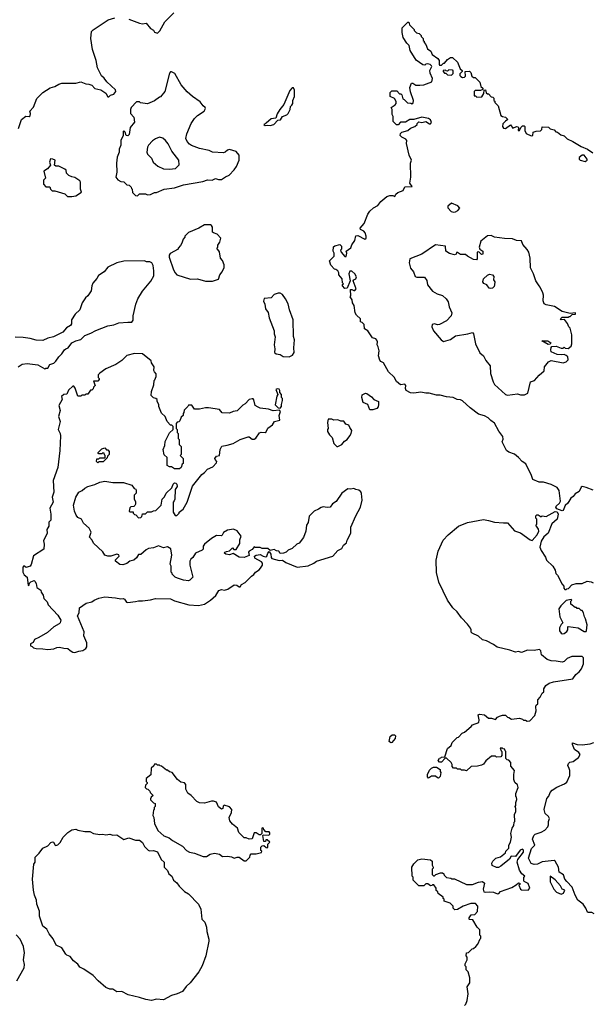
# Model space of a CAD drawing. Extents: x 1861455 to 2058065, y 200073 to 437907.
# Tile 278 of 574: x 1906941 to 1912687, y 380970 to 390845. Entities that reach past the tile are written whole.
import ezdxf

# ---------------------------------------------------------------- set-up
doc = ezdxf.new("R2010")
doc.units = 0

msp = doc.modelspace()

# ---------------------------------------------------------------- linework, layer by layer
at = {"layer": '0CON05XD'}
for points in [[(1906930, 389755), (1906960, 389845), (1907003, 389877), (1907035, 389872.5), (1907045, 389880), (1907050, 389905), (1907043, 389927), (1907080.7, 389969.3), (1907112.5, 390055), (1907173.8, 390115), (1907247.6, 390162.4), (1907294.4, 390175.6), (1907335, 390200), (1907365, 390206.9), (1907505, 390210), (1907555, 390222.5), (1907605, 390202.5), (1907635, 390197.5), (1907665, 390187.5), (1907696.4, 390156.4), (1907755, 390140), (1907805, 390107.5), (1907825, 390072.5), (1907835, 390070), (1907853, 390087), (1907885, 390097.5), (1907907.5, 390125), (1907903, 390143), (1907815, 390222.5), (1907789.5, 390259.5), (1907760.7, 390280.7), (1907723.6, 390363.6), (1907708.8, 390435), (1907671.2, 390545), (1907656.7, 390655), (1907663.3, 390725), (1907677, 390743), (1907830, 390845), (1907895, 390863.3)], [(1908035, 390850), (1908145, 390810), (1908175, 390803.8), (1908211.7, 390811.7), (1908255, 390757.5), (1908285, 390740), (1908295, 390720), (1908325, 390710), (1908347, 390733), (1908397, 390823), (1908487.7, 390912.3)], [(1912625, 386153.3), (1912585, 386162.5), (1912575, 386157.5), (1912556.7, 386113.3), (1912515, 386090), (1912495.6, 386064.4), (1912472.9, 386047.1), (1912442.5, 385995), (1912415.5, 385974.5), (1912395, 385924), (1912385, 385920.8), (1912329.5, 385939.5), (1912321.2, 385955), (1912323.8, 385965), (1912358.8, 385995), (1912368, 386015), (1912353.3, 386125), (1912333.9, 386153.9), (1912275, 386182.5), (1912196.1, 386206.1), (1912155, 386207.5), (1912090, 386235), (1912077.5, 386275), (1912019.3, 386389.3), (1911982.5, 386415), (1911947.5, 386455), (1911905, 386486.7), (1911848.3, 386508.3), (1911827.5, 386525), (1911783, 386613), (1911791.7, 386638.3), (1911790, 386665), (1911749.5, 386719.5), (1911705, 386800), (1911667.5, 386825), (1911643.6, 386853.6), (1911605, 386873.3), (1911545, 386888.8), (1911462.7, 386952.7), (1911383.2, 387023.2), (1911363, 387033), (1911332.5, 387035), (1911290, 387055), (1911225, 387061.2), (1911159.5, 387079.5), (1911125, 387078.8), (1911050.7, 387100.7), (1911015, 387100), (1910965, 387110), (1910895, 387100), (1910863, 387103), (1910820, 387125), (1910812.5, 387145), (1910817.5, 387175), (1910805, 387190), (1910763, 387183), (1910722.5, 387215), (1910698.3, 387258.3), (1910643.3, 387315), (1910593, 387403), (1910565, 387417.5), (1910555, 387430), (1910540, 387475), (1910547, 387523), (1910537.5, 387565), (1910526.7, 387585), (1910531.2, 387615), (1910525, 387632.5), (1910513.3, 387643.3), (1910480, 387655), (1910433, 387723), (1910400, 387745), (1910398.3, 387788.3), (1910378.3, 387808.3), (1910360, 387815), (1910360, 387845), (1910320.7, 387880.7), (1910307.5, 387905), (1910297, 387977), (1910280, 388005), (1910277.5, 388035), (1910257.5, 388065), (1910262.5, 388075), (1910261.7, 388138.3), (1910275, 388140), (1910295, 388127.5), (1910305, 388130), (1910316.7, 388145), (1910287.5, 388225), (1910293.6, 388236.4), (1910313, 388247), (1910320, 388265), (1910303.3, 388295), (1910275, 388323.3), (1910255, 388322.5), (1910243.8, 388295), (1910257.5, 388225), (1910228.3, 388151.7), (1910205, 388150), (1910180, 388175), (1910181.7, 388188.3), (1910190, 388195), (1910180, 388205), (1910177.5, 388245), (1910142.5, 388285), (1910142.5, 388305), (1910132.5, 388325), (1910115, 388340), (1910101.7, 388341.7), (1910063, 388383), (1910050, 388425), (1910097.5, 388475), (1910097.5, 388505), (1910087.5, 388525), (1910091.7, 388568.3), (1910102.5, 388577.5), (1910155, 388590), (1910170, 388575), (1910170, 388545), (1910160, 388535), (1910167.5, 388515), (1910205, 388470), (1910218.3, 388471.7), (1910222.5, 388505), (1910217.5, 388525), (1910265, 388557.5), (1910273, 388587), (1910305, 388630), (1910315, 388677.5), (1910335, 388681.2), (1910405, 388643.3), (1910416.8, 388653.2), (1910419.4, 388675), (1910408.1, 388708.1), (1910395, 388722.5), (1910360.7, 388740.7), (1910357.5, 388755), (1910397.7, 388802.3), (1910433.8, 388895), (1910453.8, 388925), (1910491.2, 388958.8), (1910535, 388981.2), (1910565, 389022.5), (1910625, 389072.5), (1910655, 389083.3), (1910685, 389083.3), (1910707, 389073), (1910716.7, 389095), (1910735, 389112), (1910789.5, 389130.5), (1910805, 389167.5), (1910878.3, 389171.7), (1910857.5, 389205), (1910864.5, 389264.5), (1910863.3, 389405), (1910872.5, 389435), (1910850, 389485), (1910823.3, 389605), (1910827.5, 389635), (1910817, 389647), (1910777, 389667), (1910760, 389685), (1910762.5, 389705), (1910775, 389717.5), (1910836.2, 389733.8), (1910863.9, 389756.1), (1910907, 389773), (1910930, 389795), (1910930, 389805), (1910945, 389820), (1910975, 389812.5), (1911015, 389822.5), (1911055, 389800), (1911065, 389800), (1911073.3, 389815), (1911071.2, 389825), (1911065, 389840), (1911045, 389853.3), (1910975, 389867.5), (1910895, 389842.5), (1910855, 389842.5), (1910813, 389817), (1910763, 389817), (1910738.3, 389791.7), (1910721.7, 389791.7), (1910690, 389825), (1910687.5, 389875), (1910680, 389895), (1910680, 389945), (1910670, 389965), (1910708, 389992), (1910717.5, 390005), (1910720, 390025), (1910703, 390053), (1910660, 390075), (1910660, 390115), (1910675, 390130), (1910725, 390130), (1910751.7, 390101.7), (1910765, 390100), (1910775, 390090), (1910785, 390050), (1910800, 390045), (1910831.7, 390011.7), (1910867, 390007), (1910875, 390000), (1910888.3, 390011.7), (1910892.5, 390035), (1910863, 390123), (1910857.5, 390165), (1910871.7, 390208.3), (1910885, 390210), (1910915, 390190), (1910955, 390187.5), (1910997, 390193), (1911078.3, 390221.7), (1911082.5, 390255), (1911059.3, 390309.3), (1911057.5, 390335), (1911077.5, 390375), (1911073, 390383), (1911060, 390395), (1911035, 390402.5), (1911015, 390400), (1911005, 390390), (1910985, 390392.5), (1910920.7, 390440.7), (1910860, 390535), (1910850, 390585), (1910825, 390610), (1910790, 390665), (1910780, 390715), (1910780, 390765), (1910835, 390820), (1910845, 390820), (1910853, 390793), (1910900, 390745), (1910900, 390735), (1910921.7, 390711.7), (1910950, 390705), (1910970, 390685), (1910970, 390675), (1910990, 390655), (1910990, 390635), (1910998.3, 390628.3), (1911000, 390615), (1911017, 390597), (1911031.7, 390551.7), (1911068.3, 390528.3), (1911080, 390495), (1911137.5, 390455), (1911150, 390435), (1911150, 390395), (1911155, 390390), (1911175, 390390), (1911195, 390410), (1911205, 390410), (1911233.6, 390446.4), (1911263, 390467), (1911285, 390467.5), (1911335, 390420), (1911361.7, 390351.7), (1911380, 390335), (1911380, 390325), (1911358.3, 390301.7), (1911357.5, 390285), (1911367.5, 390275), (1911385, 390266.7), (1911405, 390267.5), (1911413, 390277), (1911410, 390325), (1911455, 390327.5), (1911467.5, 390315), (1911478.3, 390278.3), (1911495, 390266.7), (1911510, 390265), (1911558.3, 390218.3), (1911570, 390175), (1911588.3, 390158.3), (1911590, 390145), (1911566.7, 390133.3), (1911510, 390135), (1911500, 390125), (1911501.7, 390081.7), (1911515, 390080), (1911528.3, 390068.3), (1911578.3, 390071.7), (1911600, 390105), (1911601.7, 390138.3), (1911615, 390140), (1911621.7, 390111.7), (1911635, 390100), (1911645, 390100), (1911671.7, 390071.7), (1911688.3, 390068.3), (1911698.3, 390058.3), (1911700, 390035), (1911708.3, 390028.3), (1911710, 390015), (1911741.7, 389981.7), (1911767.5, 389885), (1911785, 389873.3), (1911817.5, 389867.5), (1911840, 389845), (1911815, 389827.5), (1911790.5, 389799.5), (1911784.2, 389774.2), (1911795, 389756.2), (1911817.5, 389755), (1911865, 389790), (1911888.3, 389758.3), (1911925, 389773.8), (1911940.7, 389770.7), (1911947.5, 389765), (1911943.8, 389735), (1911955, 389732.5), (1911970, 389765), (1911985, 389780), (1912001.7, 389781.7), (1912010, 389775), (1912010, 389735), (1912023.3, 389705), (1912075, 389680), (1912090, 389685), (1912093.3, 389716.7), (1912125, 389727.5), (1912168.3, 389731.7), (1912180, 389745), (1912185, 389770), (1912247, 389767), (1912265, 389750), (1912305, 389740), (1912321.7, 389721.7), (1912338.3, 389718.3), (1912371.7, 389691.7), (1912405, 389680), (1912435, 389650), (1912490, 389625), (1912575, 389572.5), (1912640, 389545), (1912690.7, 389510.7)], [(1908125, 389080), (1908145, 389100), (1908205, 389100), (1908225, 389090), (1908255, 389092.5), (1908295, 389112.5), (1908315, 389112.5), (1908390, 389145), (1908495, 389160), (1908585, 389189.2), (1908778.3, 389221.7), (1908825, 389238.8), (1908873, 389237), (1908905, 389253.8), (1908936.7, 389243.3), (1908965, 389242.5), (1909005, 389270), (1909043, 389287), (1909095, 389340), (1909117, 389373), (1909142.5, 389435), (1909142.5, 389485), (1909115, 389522.5), (1909045, 389543.3), (1909025, 389536.7), (1909003.6, 389516.4), (1908985, 389511.2), (1908875.8, 389515.8), (1908844, 389534), (1908744.3, 389554.3), (1908665, 389583.8), (1908645, 389596.7), (1908622.5, 389625), (1908610, 389655), (1908618.3, 389701.7), (1908662, 389805), (1908694.4, 389855.6), (1908725, 389883.3), (1908793, 389927), (1908807, 389953), (1908802.5, 389965), (1908782.3, 389982.3), (1908752.7, 390022.7), (1908676.7, 390075), (1908622.3, 390122.3), (1908561.7, 390191.7), (1908496.7, 390305), (1908465, 390322.5), (1908455, 390322.5), (1908445, 390310), (1908397.5, 390125), (1908355, 390070), (1908343, 390067), (1908295, 390030), (1908225, 390002.5), (1908155, 390010), (1908145, 390020), (1908115, 390020), (1908060, 389965), (1908052.5, 389945), (1908052.5, 389905), (1908087, 389867), (1908091.7, 389818.3), (1908050, 389765), (1908040, 389695), (1908025, 389680), (1908010, 389685), (1907998.3, 389718.3), (1907985, 389730), (1907980, 389725), (1907980, 389685), (1907957.5, 389635), (1907956.7, 389585), (1907940, 389545), (1907940, 389515), (1907920, 389465), (1907912.5, 389405), (1907917.5, 389315), (1907907.5, 389265), (1907925, 389237.5), (1907955, 389222.5), (1907985, 389217.5), (1908015, 389190), (1908040, 389185), (1908060, 389165), (1908061.7, 389151.7), (1908070, 389145), (1908071.7, 389111.7), (1908101.7, 389081.7), (1908125, 389080)], [(1911275, 390290), (1911290, 390305), (1911290, 390335), (1911285, 390340), (1911248.3, 390341.7), (1911235, 390330), (1911221.7, 390331.7), (1911215, 390340), (1911190, 390335), (1911190, 390325), (1911205, 390310), (1911218.3, 390308.3), (1911233, 390293), (1911275, 390290)], [(1909405, 389782.5), (1909425, 389787.5), (1909455, 389783.8), (1909492.5, 389795), (1909532.5, 389837.5), (1909559.3, 389840.7), (1909577.5, 389875), (1909620.7, 389889.3), (1909636.7, 389905), (1909656.7, 389945), (1909657.5, 389975), (1909673, 389987), (1909682.5, 390005), (1909683.3, 390035), (1909697.5, 390075), (1909698.8, 390138.8), (1909690, 390160), (1909675, 390160), (1909651.2, 390135), (1909591.2, 389995), (1909550, 389945), (1909525, 389902.5), (1909513, 389857), (1909465, 389850), (1909415, 389807.5), (1909390, 389795), (1909405, 389782.5)], [(1908445, 389346.2), (1908505, 389353.8), (1908541.7, 389388.3), (1908537.5, 389435), (1908466.7, 389525), (1908429.7, 389599.7), (1908405, 389632.5), (1908376.1, 389656.1), (1908345, 389666.7), (1908305, 389651.2), (1908275, 389628.8), (1908234.2, 389585), (1908224.2, 389565), (1908216, 389515), (1908224, 389495), (1908263.3, 389455), (1908280, 389415), (1908327.5, 389375), (1908385, 389350), (1908445, 389346.2)], [(1912615, 389422.2), (1912633.8, 389435), (1912636.1, 389446.1), (1912605, 389487.5), (1912585, 389487.5), (1912556.2, 389463.8), (1912556, 389445), (1912564, 389435), (1912615, 389422.2)], [(1907422, 389072), (1907465, 389072.5), (1907505, 389077.5), (1907560, 389115), (1907552.5, 389145), (1907552.5, 389215), (1907545, 389230), (1907495, 389262.5), (1907465, 389267.5), (1907433.6, 389283.6), (1907412.5, 389305), (1907406.2, 389335), (1907395, 389346.2), (1907335, 389377.5), (1907305, 389377.5), (1907290, 389385), (1907297.5, 389435), (1907275, 389447.5), (1907251.7, 389448.3), (1907240, 389415), (1907250, 389385), (1907219.3, 389350.7), (1907182.5, 389325), (1907200, 389255), (1907180, 389235), (1907180, 389195), (1907205, 389170), (1907245, 389170), (1907250, 389145), (1907268.3, 389128.3), (1907295, 389127.5), (1907395, 389097.5), (1907422, 389072)], [(1911295, 388913.3), (1911315, 388916.7), (1911338.3, 388931.7), (1911356.7, 388955), (1911338.3, 388978.3), (1911275, 389003.3), (1911237.5, 388975), (1911238.3, 388958.3), (1911270.7, 388920.7), (1911295, 388913.3)], [(1908805, 388222), (1908875, 388223.8), (1908935, 388242.5), (1908951.2, 388285), (1908972.5, 388315), (1908991.7, 388358.3), (1908993.3, 388385), (1908975, 388430), (1908957.5, 388455), (1908946.4, 388516.4), (1908920, 388555), (1908930, 388565), (1908930, 388585), (1908950, 388615), (1908960, 388655), (1908923.6, 388693.6), (1908885, 388706.7), (1908876.7, 388715), (1908876.2, 388765), (1908865, 388782.5), (1908855, 388787.5), (1908795, 388787.5), (1908740, 388755), (1908635, 388710), (1908600, 388675), (1908600, 388665), (1908580, 388645), (1908567, 388603), (1908555, 388580), (1908530, 388555), (1908530, 388545), (1908450.7, 388499.3), (1908442.5, 388485), (1908442.5, 388465), (1908486.2, 388335), (1908500, 388305), (1908517.5, 388285), (1908655, 388244.3), (1908725, 388247.5), (1908805, 388222)], [(1911835, 387080), (1911935, 387091.2), (1911965, 387083.3), (1912005, 387083.8), (1912040.7, 387099.3), (1912067, 387213), (1912107.5, 387225), (1912155, 387281.2), (1912203.3, 387325), (1912208.8, 387365), (1912247.5, 387415), (1912275, 387426.7), (1912393.6, 387403.6), (1912425, 387413.8), (1912443.8, 387435), (1912441.2, 387465), (1912425, 387478.8), (1912403, 387487), (1912375, 387482.5), (1912335, 387487.5), (1912275, 387512.5), (1912270, 387535), (1912273, 387557), (1912281.7, 387568.3), (1912325, 387572.5), (1912375, 387550), (1912395, 387550), (1912405, 387560), (1912415, 387550), (1912445, 387547.5), (1912475, 387572.5), (1912482.5, 387595), (1912483, 387683), (1912465, 387750), (1912450, 387765), (1912438.3, 387798.3), (1912408.3, 387838.3), (1912375, 387833.3), (1912367.5, 387845), (1912385, 387862.5), (1912445, 387860), (1912455, 387870), (1912465, 387870), (1912485, 387890), (1912517, 387893), (1912520, 387905), (1912465, 387900), (1912385, 387918.8), (1912307.5, 387967.5), (1912225, 387984), (1912202.5, 387995), (1912193.8, 388025), (1912196.4, 388083.6), (1912191.2, 388105), (1912165, 388162.5), (1912152.5, 388175), (1912120, 388225), (1912096.2, 388295), (1912066.2, 388355), (1912062.5, 388455), (1912050, 388515), (1912035, 388540), (1911989.5, 388589.5), (1911975.9, 388625.9), (1911925, 388632), (1911885, 388648.8), (1911805, 388650), (1911705, 388663.3), (1911671.7, 388681.7), (1911635, 388677.5), (1911570, 388625), (1911552.5, 388565), (1911560, 388545), (1911587.5, 388525), (1911590, 388495), (1911575, 388490), (1911547, 388517), (1911530, 388515), (1911533, 388447), (1911525, 388437.5), (1911495, 388440), (1911433, 388473), (1911415, 388490), (1911365, 388490), (1911335, 388510), (1911325, 388510), (1911320, 388495), (1911305, 388487.5), (1911255, 388500), (1911215.8, 388525), (1911212.5, 388572.5), (1911113.9, 388586.1), (1910975, 388493.8), (1910855, 388446.7), (1910850.4, 388405), (1910863.9, 388353.9), (1910893.8, 388315), (1910910.5, 388270.5), (1910925, 388263.8), (1911002.5, 388262.5), (1911025, 388230), (1911033.3, 388185), (1911082.3, 388122.3), (1911130, 388095), (1911185, 388080), (1911222, 388045), (1911242, 388015), (1911250, 387965), (1911278.8, 387905), (1911271.2, 387875), (1911225.6, 387824.4), (1911155, 387788.8), (1911135, 387783.8), (1911105, 387795.8), (1911080.6, 387789.4), (1911075.8, 387764.2), (1911092.9, 387725), (1911169.2, 387635), (1911195, 387619.2), (1911263, 387637), (1911315, 387676), (1911436.4, 387693.6), (1911485, 387707.5), (1911496.2, 387695), (1911514, 387595), (1911560, 387505), (1911594.5, 387474.5), (1911618.3, 387428.3), (1911661.2, 387375), (1911666.2, 387296.2), (1911692, 387212), (1911705, 387187.5), (1911816.4, 387086.4), (1911835, 387080)], [(1906925, 387363.3), (1906965, 387390), (1907015, 387397.5), (1907125, 387382.5), (1907195, 387342.5), (1907205, 387350), (1907225, 387350), (1907245, 387387.5), (1907285, 387400), (1907305, 387420), (1907333.3, 387465), (1907365, 387493.3), (1907390, 387535), (1907405, 387544), (1907426.2, 387555), (1907465.9, 387604.1), (1907504.2, 387625.8), (1907553.6, 387636.4), (1907595, 387677.5), (1907655, 387700), (1907705, 387728.8), (1907825, 387776), (1907885, 387783.8), (1907935, 387803.3), (1908025, 387812.5), (1908065, 387810), (1908079.3, 387830.7), (1908080, 387875), (1908107.7, 387992.3), (1908128, 388045), (1908175, 388123.3), (1908257.3, 388222.7), (1908288.8, 388275), (1908288.8, 388325), (1908279.3, 388379.3), (1908266.4, 388406.4), (1908247, 388417), (1908215, 388417.5), (1908195, 388426.7), (1907985, 388422.5), (1907915, 388407.5), (1907827, 388363), (1907790, 388315), (1907730.7, 388279.3), (1907715, 388250), (1907675, 388202.5), (1907666.2, 388175), (1907658.8, 388125), (1907625.9, 388074.1), (1907600, 388055), (1907568.8, 388005), (1907543.6, 387936.4), (1907498.3, 387891.7), (1907460, 387835), (1907460, 387795), (1907450.7, 387779.3), (1907412.5, 387755), (1907375, 387710), (1907280, 387665), (1907225, 387650), (1907175, 387627.5), (1907105, 387630), (1907045, 387646.7), (1906975, 387656.7), (1906895, 387662.5)], [(1911665, 388148.8), (1911652.7, 388152.7), (1911628.8, 388185), (1911598.8, 388198.8), (1911588.8, 388215), (1911596.2, 388245), (1911635, 388283.3), (1911655, 388293.3), (1911685, 388287.5), (1911698.3, 388268.3), (1911697, 388237), (1911707.5, 388215), (1911707, 388187), (1911700.7, 388169.3), (1911685, 388153.8), (1911665, 388148.8)], [(1909645, 387462.5), (1909679.3, 387480.7), (1909697, 387507), (1909693.3, 387555), (1909698.8, 387635), (1909688.3, 387668.3), (1909685.9, 387835.9), (1909648.8, 387935), (1909636.2, 387995), (1909610, 388045), (1909579.3, 388089.3), (1909555, 388102.5), (1909535, 388102.5), (1909495, 388087.5), (1909465, 388056.7), (1909395, 388047.5), (1909387, 388023), (1909402.3, 387992.3), (1909408, 387945), (1909435, 387907.5), (1909446, 387855), (1909494, 387725), (1909493.8, 387695), (1909503.8, 387665), (1909493.8, 387585), (1909502.5, 387545), (1909498.3, 387508.3), (1909515, 387492.5), (1909555, 387487.5), (1909585, 387467.5), (1909645, 387462.5)], [(1912245, 387587.5), (1912180, 387625), (1912240, 387625), (1912270, 387605), (1912265, 387590), (1912245, 387587.5)], [(1907495, 384498), (1907515, 384503.8), (1907535, 384513.3), (1907575, 384517.5), (1907605, 384537.5), (1907616.2, 384555), (1907616, 384595), (1907584, 384665), (1907588.8, 384705), (1907520, 384865), (1907536.7, 384895), (1907540, 384945), (1907610, 384995), (1907665, 385006.7), (1907687.5, 385025), (1907735, 385043.8), (1907795, 385056), (1907903, 385047), (1907955, 385036.7), (1907979.3, 385039.3), (1907993, 385033), (1908012.5, 385005), (1908025, 385000), (1908105, 385008.8), (1908135, 385018), (1908175, 385016.2), (1908255, 385026.2), (1908305, 385038.8), (1908455, 385037.5), (1908495, 385017.5), (1908637, 384977), (1908735, 384970), (1908795, 384982.5), (1908855, 385022.5), (1908909.1, 385070.9), (1908938.8, 385121.2), (1908965, 385128.8), (1908995, 385123.3), (1909030, 385135), (1909093.9, 385176.1), (1909120, 385175), (1909145, 385157.5), (1909155, 385157.5), (1909168.3, 385181.7), (1909205, 385200), (1909267.5, 385265), (1909289.5, 385280.5), (1909306.7, 385305), (1909345, 385328.8), (1909358.8, 385345), (1909377.5, 385375), (1909377.5, 385395), (1909368.3, 385408.3), (1909300, 385445), (1909296.7, 385465), (1909314.2, 385475.8), (1909355, 385480), (1909385, 385463.3), (1909411.7, 385458.3), (1909420, 385465), (1909430, 385495), (1909445, 385510), (1909460, 385485), (1909463, 385453), (1909473, 385443), (1909545, 385421.2), (1909580, 385425), (1909612.3, 385402.3), (1909725, 385353.3), (1909835, 385368.8), (1909892.5, 385395), (1909920, 385415), (1910083.6, 385466.4), (1910135, 385520), (1910175, 385540), (1910190, 385575), (1910220.7, 385599.3), (1910227.5, 385625), (1910263.8, 385695), (1910263.8, 385755), (1910315, 385870), (1910360, 385955), (1910376.7, 386025), (1910371.7, 386091.7), (1910365, 386110), (1910345, 386127.5), (1910315, 386132.5), (1910295, 386143.3), (1910265, 386137.5), (1910235, 386140), (1910175, 386097.5), (1910117.7, 386012.3), (1910080.7, 385989.3), (1910055, 385957.5), (1910025, 385952.5), (1909985, 385960), (1909966.4, 385953.6), (1909940, 385935), (1909895, 385917.5), (1909845, 385867.5), (1909836, 385804), (1909820, 385775), (1909813.8, 385715), (1909788.3, 385651.7), (1909745, 385596.2), (1909722.5, 385585), (1909675, 385540), (1909636.4, 385523.6), (1909615, 385506.2), (1909590, 385495), (1909555, 385490), (1909540, 385515), (1909518.3, 385518.3), (1909495, 385532.5), (1909455, 385520), (1909431.7, 385541.7), (1909375, 385542.5), (1909353, 385553), (1909305, 385552.5), (1909295, 385560), (1909275, 385532.5), (1909242.5, 385515), (1909237.5, 385505), (1909245, 385472.5), (1909195, 385451.2), (1909145, 385453.8), (1909081.7, 385491.7), (1909045, 385476.7), (1909010, 385485), (1908997.5, 385495), (1909000, 385505), (1909015, 385512.5), (1909045, 385517.5), (1909075, 385550), (1909091.7, 385531.7), (1909115, 385530), (1909151.7, 385591.7), (1909151.7, 385628.3), (1909162.5, 385665), (1909125, 385717.5), (1909085.9, 385735.9), (1909025, 385726.7), (1908985, 385702.5), (1908973.8, 385676.2), (1908965, 385670), (1908915, 385671.2), (1908865, 385641.2), (1908796.7, 385585), (1908782.5, 385565), (1908782.5, 385535), (1908772.5, 385525), (1908704.2, 385495.8), (1908678.3, 385451.7), (1908660, 385435), (1908650, 385415), (1908647.5, 385375), (1908677.5, 385255), (1908650, 385225), (1908635, 385217.5), (1908583.6, 385223.6), (1908525, 385242.5), (1908500, 385255), (1908470, 385285), (1908470, 385295), (1908460, 385305), (1908460, 385365), (1908450, 385385), (1908467.5, 385475), (1908457, 385537), (1908425, 385560), (1908385, 385547.5), (1908335, 385567.5), (1908285, 385550), (1908235, 385542.5), (1908210.7, 385529.3), (1908157, 385483), (1908135, 385480), (1908115, 385447.5), (1908087.5, 385425), (1908046.4, 385413.6), (1908017.7, 385392.3), (1907975, 385376.7), (1907945, 385380), (1907902.5, 385415), (1907903.6, 385426.4), (1907940, 385465), (1907937, 385477), (1907915, 385483.3), (1907855, 385466), (1907826.1, 385466.1), (1907796.1, 385476.1), (1907775, 385506.7), (1907682.5, 385595), (1907670, 385625), (1907642.5, 385655), (1907660, 385705), (1907640, 385745), (1907582.5, 385795), (1907560, 385835), (1907523.6, 385853.6), (1907506.4, 385876.4), (1907492.5, 385915), (1907482.5, 385975), (1907503.8, 386055), (1907535, 386106.7), (1907568.3, 386121.7), (1907593.9, 386146.1), (1907625, 386163.3), (1907695, 386183.8), (1907745, 386206.7), (1907797, 386217), (1907875, 386203.3), (1907983.6, 386203.6), (1908065, 386177.5), (1908090, 386145), (1908106.4, 386136.4), (1908110, 386125), (1908110, 386095), (1908090, 386075), (1908090, 386035), (1908101.7, 386011.7), (1908102.5, 385985), (1908098.3, 385971.7), (1908087, 385963), (1908055, 385960), (1908045, 385950), (1908040, 385915), (1908045, 385910), (1908078.3, 385908.3), (1908080, 385895), (1908091.7, 385881.7), (1908108.3, 385878.3), (1908135, 385850), (1908157, 385853), (1908168.3, 385861.7), (1908175, 385890), (1908205, 385890), (1908225, 385910), (1908265, 385910), (1908285, 385920), (1908308.3, 385921.7), (1908360, 385975), (1908370, 386035), (1908395, 386060), (1908410, 386095), (1908468.3, 386151.7), (1908481.7, 386188.3), (1908495, 386200), (1908508.3, 386198.3), (1908518.3, 386188.3), (1908520, 386165), (1908500, 386135), (1908497.5, 386035), (1908491.7, 386018.3), (1908480, 386005), (1908480, 385905), (1908501.7, 385871.7), (1908518.3, 385871.7), (1908540, 385895), (1908540, 385905), (1908583, 385937), (1908623.3, 386005), (1908673.9, 386166.1), (1908767.5, 386285), (1908795, 386302.5), (1908825, 386337.5), (1908878.3, 386361.7), (1908915, 386400), (1908920, 386415), (1908903, 386433), (1908900, 386445), (1908915, 386467.5), (1908947.5, 386475), (1908952.5, 386535), (1908970.7, 386569.3), (1909023, 386577), (1909085, 386596.2), (1909155, 386633.3), (1909235, 386662.5), (1909245, 386662.5), (1909275, 386638.8), (1909295, 386636.7), (1909311.7, 386648.3), (1909347.7, 386702.3), (1909365, 386710), (1909403.6, 386706.4), (1909415, 386712.5), (1909432.7, 386747.3), (1909479.5, 386780.5), (1909497.5, 386815), (1909552.5, 386827.5), (1909544, 386875), (1909557.5, 386915), (1909548.3, 386928.3), (1909485, 386923.8), (1909437.8, 386937.8), (1909355, 386950.4), (1909335, 386960), (1909302.9, 386975), (1909291.7, 387031.7), (1909285, 387042.5), (1909275, 387043.3), (1909243.9, 387036.1), (1909205, 386992.5), (1909180.7, 386979.3), (1909125, 386923.3), (1909083.6, 386916.4), (1909045, 386900), (1908973, 386903), (1908947, 386937), (1908835, 386952.5), (1908805, 386952.5), (1908745, 386937.5), (1908695, 386940), (1908668.3, 386978.3), (1908635, 386980), (1908630, 386965), (1908591.7, 386928.3), (1908590, 386905), (1908580, 386895), (1908580, 386875), (1908561.7, 386858.3), (1908548.3, 386821.7), (1908538.3, 386811.7), (1908521.7, 386808.3), (1908510, 386795), (1908510, 386745), (1908520, 386735), (1908520, 386705), (1908530, 386695), (1908530, 386645), (1908540, 386635), (1908540, 386585), (1908560, 386565), (1908560, 386485), (1908550, 386475), (1908580, 386445), (1908580, 386395), (1908571.7, 386388.3), (1908560, 386355), (1908545, 386340), (1908495, 386340), (1908465, 386360), (1908445, 386360), (1908420, 386375), (1908420, 386455), (1908391.7, 386481.7), (1908380, 386535), (1908397, 386573), (1908402.5, 386615), (1908430, 386675), (1908445, 386700), (1908480, 386735), (1908480, 386765), (1908468.3, 386778.3), (1908455, 386780), (1908420, 386815), (1908402.5, 386865), (1908365, 386900), (1908337.5, 386965), (1908337, 386987), (1908320, 387015), (1908320, 387035), (1908307, 387047), (1908283, 387053), (1908260, 387075), (1908262.5, 387115), (1908287, 387183), (1908290, 387225), (1908298.3, 387231.7), (1908310, 387265), (1908310, 387295), (1908293, 387313), (1908288.3, 387328.3), (1908290, 387365), (1908263, 387403), (1908260, 387425), (1908175, 387492.5), (1908095, 387496.7), (1908015, 387477.5), (1907965, 387427.5), (1907905, 387386.7), (1907805, 387342.5), (1907745, 387300), (1907730, 387285), (1907730, 387255), (1907740, 387245), (1907740, 387235), (1907725, 387220), (1907681.7, 387218.3), (1907700, 387175), (1907681.7, 387158.3), (1907678.3, 387141.7), (1907665, 387130), (1907651.7, 387128.3), (1907625, 387090), (1907605, 387090), (1907595, 387080), (1907565, 387080), (1907555, 387070), (1907525, 387070), (1907498.3, 387148.3), (1907485, 387170), (1907475, 387170), (1907430.7, 387129.3), (1907415, 387090), (1907383, 387087), (1907360, 387065), (1907367.5, 387035), (1907333.3, 386975), (1907347.5, 386925), (1907331.2, 386865), (1907346.2, 386815), (1907326.2, 386735), (1907345.8, 386695.8), (1907350.5, 386670.5), (1907342.9, 386525), (1907323.8, 386355), (1907276.2, 386225), (1907283.3, 386105), (1907267.5, 386055), (1907277.5, 386005), (1907242.5, 385945), (1907253.3, 385885), (1907252.5, 385825), (1907232.5, 385805), (1907232.5, 385765), (1907213, 385733), (1907216.7, 385695), (1907180.7, 385619.3), (1907187.5, 385585), (1907182.5, 385535), (1907081.2, 385468.8), (1907057.3, 385382.7), (1907045, 385365.6), (1907005, 385352.5), (1906981.7, 385368.3), (1906972.5, 385355), (1906972.5, 385305), (1906987, 385277), (1907017.5, 385255), (1907025, 385170), (1907035, 385172.5), (1907040, 385195), (1907053.9, 385206.1), (1907085, 385220), (1907093, 385213), (1907105, 385190), (1907111.7, 385151.7), (1907152.5, 385125), (1907156.7, 385105), (1907176.7, 385075), (1907185, 385040), (1907216.1, 385006.1), (1907226.4, 384976.4), (1907325, 384872.5), (1907353, 384823), (1907346.7, 384795), (1907337.5, 384785), (1907285, 384756.7), (1907220.7, 384699.3), (1907135, 384647.5), (1907090.7, 384629.3), (1907075, 384600), (1907050, 384585), (1907050, 384565), (1907065, 384560), (1907080, 384545), (1907105, 384537.5), (1907173.6, 384536.4), (1907225, 384528), (1907285, 384534.2), (1907315, 384550), (1907342, 384552), (1907385, 384541.2), (1907425, 384540), (1907447.7, 384517.7), (1907475, 384502.5), (1907495, 384498)], [(1909555, 386950), (1909567.5, 386965), (1909567.5, 386985), (1909580, 387025), (1909577.5, 387045), (1909570, 387055), (1909570, 387085), (1909550, 387105), (1909552.5, 387125), (1909545, 387140), (1909525, 387142.5), (1909510, 387135), (1909530, 387085), (1909520.7, 387069.3), (1909503.9, 386983.9), (1909535, 386952.5), (1909555, 386950)], [(1910485, 386931.2), (1910455, 386932.5), (1910435.9, 386985.9), (1910386.4, 387006.4), (1910373.3, 387056.7), (1910377.5, 387082.5), (1910410.7, 387099.3), (1910425, 387096.7), (1910472.7, 387062.7), (1910494.4, 387034.4), (1910540, 387015), (1910543.3, 386985), (1910538.3, 386961.7), (1910523.6, 386946.4), (1910485, 386931.2)], [(1910135, 386563.3), (1910172.5, 386585), (1910200.7, 386619.3), (1910226.4, 386633.6), (1910255, 386670), (1910267.5, 386695), (1910272.5, 386725), (1910252.5, 386755), (1910245, 386780), (1910215, 386790), (1910195, 386817.5), (1910165, 386820), (1910135, 386832.5), (1910095, 386830), (1910075, 386837.5), (1910035, 386837.5), (1910030, 386805), (1910037.5, 386745), (1910030, 386735), (1910030, 386715), (1910050.7, 386680.7), (1910076.2, 386656.2), (1910092.5, 386595), (1910123.9, 386563.9), (1910135, 386563.3)], [(1907725, 386400), (1907713, 386413), (1907715, 386440), (1907735, 386440), (1907745, 386450), (1907795, 386450), (1907800, 386455), (1907800, 386475), (1907791.7, 386481.7), (1907788.3, 386498.3), (1907775, 386500), (1907765, 386490), (1907735, 386490), (1907730, 386495), (1907730, 386505), (1907765, 386540), (1907795, 386550), (1907811.7, 386531.7), (1907825, 386530), (1907840, 386515), (1907840, 386485), (1907821.7, 386468.3), (1907818.3, 386451.7), (1907778.3, 386411.7), (1907735, 386410), (1907725, 386400)], [(1912695, 386127.5), (1912625, 386153.3)], [(1911405, 380960), (1911418.3, 380971.7), (1911431.7, 381008.3), (1911440, 381075), (1911432.5, 381145), (1911457.5, 381185), (1911457, 381237), (1911440, 381295), (1911420, 381315), (1911420, 381345), (1911410, 381355), (1911410, 381375), (1911432.5, 381415), (1911431.7, 381441.7), (1911420, 381455), (1911423, 381487), (1911445, 381490), (1911481.7, 381528.3), (1911495, 381530), (1911518.3, 381551.7), (1911537, 381573), (1911561.7, 381628.3), (1911570, 381635), (1911570, 381655), (1911560, 381665), (1911558.3, 381718.3), (1911530, 381745), (1911488.3, 381818.3), (1911455, 381820), (1911450, 381825), (1911451.7, 381838.3), (1911471.7, 381868.3), (1911508.3, 381871.7), (1911535, 381900), (1911540, 381955), (1911515, 381980), (1911468.3, 381981.7), (1911390, 381955), (1911335, 381922.5), (1911308.3, 381918.3), (1911290, 381935), (1911290, 381955), (1911260, 381985), (1911200, 382005), (1911200, 382025), (1911191.7, 382031.7), (1911190, 382045), (1911141.7, 382081.7), (1911138.3, 382098.3), (1911121.7, 382111.7), (1911120, 382135), (1911098.3, 382168.3), (1911085, 382170), (1911078.3, 382161.7), (1911065, 382160), (1911035, 382180), (1911015, 382180), (1910995, 382160), (1910945, 382160), (1910931.7, 382171.7), (1910890, 382215), (1910890, 382245), (1910880, 382255), (1910877.5, 382345), (1910895, 382380), (1910935, 382420), (1910975, 382430), (1911065, 382420), (1911080, 382405), (1911080, 382365), (1911090, 382345), (1911090, 382335), (1911080, 382325), (1911081.7, 382271.7), (1911095, 382260), (1911105, 382260), (1911118.3, 382271.7), (1911165, 382287.5), (1911185, 382290), (1911198.3, 382278.3), (1911200, 382265), (1911223, 382243), (1911267, 382237), (1911278.3, 382228.3), (1911305, 382227.5), (1911425, 382172.5), (1911485, 382173.3), (1911543.6, 382196.4), (1911585, 382203.3), (1911606.2, 382185), (1911591.9, 382125), (1911599.7, 382099.7), (1911615, 382094.2), (1911655, 382099.2), (1911694.3, 382094.3), (1911735, 382076.7), (1911747.7, 382082.3), (1911765, 382103.3), (1911878.3, 382141.7), (1911923, 382167), (1911945, 382190), (1911960, 382185), (1911958.3, 382171.7), (1911950, 382165), (1911967.5, 382125), (1911975, 382120), (1912045, 382113.8), (1912060, 382135), (1912045, 382182.5), (1912001.7, 382201.7), (1911998.3, 382208.3), (1911998.3, 382241.7), (1912010, 382255), (1911979.2, 382279.2), (1911956.6, 382316.6), (1911931.4, 382395), (1911938.3, 382421.7), (1911996.2, 382495), (1911996, 382516), (1911985.6, 382525.6), (1911962.5, 382515), (1911915, 382451.2), (1911874.3, 382455.7), (1911855, 382427.5), (1911767.5, 382355), (1911745, 382342.5), (1911725, 382342.5), (1911683, 382363), (1911680, 382385), (1911690, 382405), (1911720, 382435), (1911765, 382450), (1911815, 382490), (1911820, 382505), (1911850, 382535), (1911850, 382565), (1911867.5, 382595), (1911877.5, 382645), (1911870, 382685), (1911883, 382737), (1911900, 382765), (1911903, 382797), (1911910, 382805), (1911907.5, 382875), (1911920, 382905), (1911920, 382935), (1911912.5, 382955), (1911920, 382965), (1911920, 382995), (1911930, 383025), (1911927, 383047), (1911920, 383055), (1911920, 383085), (1911942.5, 383145), (1911935, 383170), (1911910, 383195), (1911900, 383225), (1911900, 383275), (1911907.5, 383315), (1911868.3, 383358.3), (1911870, 383395), (1911848.3, 383418.3), (1911831.7, 383421.7), (1911820, 383435), (1911820, 383505), (1911811.7, 383511.7), (1911808.3, 383528.3), (1911791.7, 383531.7), (1911785, 383540), (1911761.7, 383538.3), (1911771.7, 383511.7), (1911780, 383505), (1911780, 383465), (1911768.3, 383451.7), (1911725, 383450), (1911715, 383460), (1911675, 383460), (1911617, 383413), (1911595, 383377.5), (1911575, 383367.5), (1911535, 383360), (1911473, 383357), (1911425, 383312.5), (1911405, 383320), (1911375, 383320), (1911365, 383330), (1911335, 383330), (1911325, 383340), (1911295, 383340), (1911280, 383355), (1911280, 383375), (1911270, 383395), (1911225, 383440), (1911211.7, 383438.3), (1911175, 383400), (1911155, 383400), (1911140, 383415), (1911155, 383440), (1911168.3, 383441.7), (1911175, 383450), (1911208.3, 383451.7), (1911233, 383537), (1911270, 383565), (1911280, 383595), (1911330, 383645), (1911345, 383650), (1911380.7, 383689.3), (1911405, 383700), (1911470, 383755), (1911485, 383772.5), (1911547.5, 383795), (1911552.5, 383825), (1911543.3, 383875), (1911555, 383880), (1911605, 383873.1), (1911645, 383840), (1911675, 383841.4), (1911715, 383827.5), (1911735, 383850), (1911755, 383860), (1911785, 383870), (1911815, 383870), (1911835, 383850), (1911848.3, 383848.3), (1911875, 383830), (1911955, 383840), (1911985, 383830), (1911995, 383820), (1912015, 383820), (1912035, 383810), (1912060, 383815), (1912111.7, 383868.3), (1912122.5, 383915), (1912120, 383955), (1912125, 383970), (1912140, 383985), (1912140, 384025), (1912165, 384050), (1912185, 384090), (1912200, 384105), (1912200, 384135), (1912220.7, 384169.3), (1912255, 384192.5), (1912297, 384203), (1912490, 384235), (1912520.7, 384279.3), (1912556.4, 384303.6), (1912580, 384335), (1912600, 384385), (1912600, 384445), (1912585, 384460), (1912483, 384457), (1912435, 384440), (1912405, 384410), (1912385, 384402.5), (1912325, 384412.5), (1912273.6, 384413.6), (1912235, 384427.5), (1912177.5, 384475), (1912170, 384515), (1912157.5, 384527.5), (1912105, 384517.5), (1912037, 384523), (1911975, 384497.5), (1911945, 384507.5), (1911915, 384502.5), (1911860.7, 384520.7), (1911732.3, 384552.3), (1911695, 384580), (1911625, 384616.7), (1911586.4, 384626.4), (1911545, 384663.3), (1911481.7, 384691.7), (1911473, 384703), (1911472.5, 384725), (1911463.6, 384743.6), (1911435, 384782.5), (1911375, 384846.7), (1911331.2, 384905), (1911286.2, 384945), (1911235, 385023.3), (1911147.1, 385205), (1911125, 385300), (1911118.6, 385425), (1911139.2, 385515), (1911192, 385625), (1911241.3, 385678.7), (1911345.9, 385764.1), (1911435, 385802), (1911595, 385833.3), (1911645, 385823.3), (1911705, 385806.7), (1911795, 385797.5), (1911835, 385800), (1911905, 385717.5), (1911965, 385697.5), (1912065, 385627.5), (1912085, 385623.3), (1912135, 385677.5), (1912150, 385715), (1912147, 385737), (1912120, 385775), (1912130, 385785), (1912130, 385835), (1912120, 385845), (1912121.7, 385868.3), (1912131.7, 385878.3), (1912145, 385880), (1912175, 385860), (1912185, 385870), (1912225, 385862.5), (1912315, 385911.2), (1912335, 385910), (1912344.2, 385885), (1912335, 385836.7), (1912279.3, 385790.7), (1912244.2, 385695.8), (1912200.9, 385659.1), (1912174, 385615), (1912162, 385555), (1912172.3, 385522.3), (1912216.2, 385455), (1912228.8, 385425), (1912292.5, 385365), (1912313.3, 385325), (1912321.7, 385291.7), (1912336.7, 385275), (1912383, 385183), (1912400, 385165), (1912400, 385145), (1912411.7, 385131.7), (1912425, 385130), (1912431.7, 385138.3), (1912448.3, 385141.7), (1912481.7, 385178.3), (1912525, 385190), (1912585, 385190), (1912635, 385212.5), (1912675, 385206.2), (1912695.9, 385195.9)], [(1912385, 384687.5), (1912405, 384690), (1912431.7, 384708.3), (1912442.5, 384725), (1912440, 384755), (1912445, 384760), (1912545, 384747.5), (1912605, 384710), (1912625, 384710), (1912627.5, 384715), (1912636.7, 384775), (1912620, 384835), (1912607.5, 384855), (1912600, 384895), (1912585, 384920), (1912575, 384920), (1912555, 384940), (1912535, 384940), (1912528.3, 384948.3), (1912515, 384950), (1912470, 384985), (1912470, 385015), (1912480, 385025), (1912475, 385030), (1912425, 385020), (1912370, 384965), (1912350, 384935), (1912361.2, 384855), (1912390, 384795), (1912375, 384780), (1912357.5, 384745), (1912357, 384717), (1912373, 384693), (1912385, 384687.5)], [(1910665, 383593.3), (1910647.5, 383605), (1910660, 383655), (1910678.3, 383671.7), (1910701.7, 383671.7), (1910711.7, 383661.7), (1910710, 383635), (1910675, 383596.7), (1910665, 383593.3)], [(1912706.5, 381876.5), (1912682.5, 381892.5), (1912650.1, 381890.1), (1912638.2, 381895), (1912622, 381935), (1912596.7, 381975), (1912540.7, 382015), (1912514, 382064), (1912483.3, 382145), (1912431.5, 382201.5), (1912412.2, 382225), (1912397.8, 382267.8), (1912354.5, 382295), (1912346.5, 382345), (1912315.4, 382405.4), (1912305, 382412.5), (1912185, 382400), (1912135.7, 382374.3), (1912105, 382372.2), (1912073.1, 382383.1), (1912045.6, 382435), (1912077.9, 382532.1), (1912110, 382565), (1912085.4, 382625), (1912101.8, 382665), (1912115, 382676.2), (1912175, 382697.5), (1912211.7, 382718.3), (1912239.4, 382750.6), (1912248.8, 382771.2), (1912246.7, 382805), (1912256.2, 382835), (1912246, 382855), (1912214.7, 382884.7), (1912204.1, 382925), (1912231.2, 383035), (1912252, 383058), (1912264.4, 383095.6), (1912283.2, 383116.8), (1912330.7, 383149.3), (1912407.9, 383182.1), (1912430.3, 383199.7), (1912462, 383265), (1912460.6, 383315), (1912453.9, 383335), (1912441.1, 383365), (1912447.1, 383385), (1912462.1, 383397.9), (1912495, 383406.7), (1912547.5, 383445), (1912563.8, 383475), (1912550.8, 383495), (1912509.4, 383525), (1912487.1, 383575), (1912487.5, 383592.5), (1912535, 383577.5), (1912585, 383572), (1912665, 383582), (1912703.6, 383596.4)], [(1909215, 382410), (1909250, 382445), (1909253, 382467), (1909265, 382480), (1909315, 382480), (1909368.3, 382491.7), (1909370, 382505), (1909361.7, 382511.7), (1909360, 382525), (1909362.5, 382545), (1909375, 382560), (1909391.7, 382561.7), (1909415, 382542.5), (1909425, 382540), (1909430, 382545), (1909430, 382575), (1909450, 382595), (1909425, 382620), (1909411.7, 382618.3), (1909408.3, 382601.7), (1909391.7, 382601.7), (1909380, 382665), (1909385, 382670), (1909441.7, 382668.3), (1909451.7, 382678.3), (1909451.7, 382691.7), (1909445, 382700), (1909411.7, 382701.7), (1909390, 382725), (1909388.3, 382738.3), (1909375, 382740), (1909370, 382735), (1909370, 382685), (1909358.3, 382671.7), (1909345, 382670), (1909315, 382690), (1909295, 382690), (1909275, 382630), (1909245, 382627.5), (1909215, 382640), (1909195, 382640), (1909140, 382695), (1909126.2, 382736.2), (1909075, 382777.5), (1909049.3, 382809.3), (1909043.3, 382845), (1909067, 382893), (1909070, 382925), (1909045, 382950), (1908993, 382967), (1908983.3, 382956.7), (1908980, 382935), (1908965, 382928.8), (1908935, 382950), (1908916.7, 382996.7), (1908887, 383007), (1908865, 383007.5), (1908795, 382987.5), (1908745, 382992.5), (1908720, 383005), (1908663, 383063), (1908627, 383087), (1908608.3, 383128.3), (1908610, 383175), (1908595, 383190), (1908558.3, 383198.3), (1908523.6, 383223.6), (1908470, 383295), (1908443, 383303), (1908425, 383320), (1908415, 383320), (1908365, 383360), (1908351.7, 383361.7), (1908345, 383370), (1908325, 383370), (1908315, 383380), (1908295, 383380), (1908288.3, 383361.7), (1908261.7, 383338.3), (1908258.3, 383271.7), (1908210, 383235), (1908210, 383205), (1908220, 383195), (1908220, 383185), (1908203, 383167), (1908200, 383145), (1908215, 383130), (1908228.3, 383128.3), (1908248.3, 383108.3), (1908250, 383095), (1908280, 383065), (1908261.7, 383048.3), (1908255, 383030), (1908255, 383020), (1908285, 382990), (1908300, 382985), (1908300, 382955), (1908290, 382945), (1908290, 382925), (1908283, 382917), (1908277.5, 382865), (1908287.5, 382845), (1908293.8, 382785), (1908326.2, 382715), (1908389.3, 382659.3), (1908440.7, 382640.7), (1908473.9, 382613.9), (1908575, 382557.5), (1908615, 382512.5), (1908645, 382497.5), (1908695, 382487.5), (1908783.6, 382453.6), (1908815, 382452.5), (1908852.7, 382477.3), (1908895, 382487.5), (1908945, 382476.7), (1908975, 382453.3), (1909025, 382456.7), (1909065, 382450), (1909095, 382436.7), (1909125, 382447.5), (1909145, 382447.5), (1909195, 382410), (1909215, 382410)], [(1911145, 383240), (1911133, 383243), (1911115, 383260), (1911075, 383260), (1911045, 383240), (1911031.7, 383251.7), (1911032.5, 383275), (1911053, 383317), (1911075, 383340), (1911095, 383350), (1911125, 383350), (1911160, 383325), (1911160, 383305), (1911167.5, 383295), (1911160, 383255), (1911145, 383240)], [(1908265, 381007.5), (1908207, 381017), (1908145, 381040), (1908030, 381065), (1907965, 381100), (1907917, 381097), (1907875, 381122.5), (1907845, 381122.5), (1907805, 381137.5), (1907727.5, 381205), (1907679.3, 381259.3), (1907585, 381323.3), (1907544.1, 381344.1), (1907523.9, 381373.9), (1907480, 381405), (1907449.3, 381449.3), (1907415, 381463.3), (1907405, 381473.3), (1907365, 381536.7), (1907307.5, 381565), (1907276.1, 381626.1), (1907236.4, 381676.4), (1907213.6, 381723.6), (1907173.3, 381755), (1907140, 381855), (1907140, 381905), (1907114, 381975), (1907110, 382015), (1907090, 382065), (1907078.8, 382115), (1907070, 382225), (1907083.3, 382375), (1907097.5, 382395), (1907097.5, 382445), (1907137.5, 382485), (1907174.1, 382535.9), (1907225, 382560), (1907255, 382592.5), (1907270.7, 382599.3), (1907280, 382595), (1907295.8, 382565.8), (1907305, 382562.5), (1907325, 382569.4), (1907347.5, 382592.5), (1907376.7, 382645), (1907425, 382693.8), (1907465, 382721.2), (1907505, 382727.1), (1907525.7, 382715.7), (1907595, 382702.5), (1907645, 382704), (1907682.5, 382685), (1907745, 382672.9), (1907775, 382678), (1907805, 382671.2), (1907845, 382676.2), (1907877.3, 382667.3), (1907915, 382671.4), (1907985, 382623.1), (1908035, 382641.2), (1908105, 382616.2), (1908145, 382616.2), (1908172.3, 382592.3), (1908193.5, 382553.5), (1908228.8, 382515), (1908245, 382510), (1908285, 382513.8), (1908325, 382500), (1908361.5, 382421.5), (1908391.5, 382395), (1908390, 382345), (1908425, 382312.9), (1908439.4, 382279.4), (1908466.8, 382256.8), (1908485, 382216.9), (1908517.9, 382187.9), (1908541.9, 382155), (1908595, 382102.9), (1908635, 382080), (1908736, 381975), (1908760, 381925), (1908768, 381825), (1908798.8, 381795), (1908816.2, 381745), (1908819.3, 381699.3), (1908838.8, 381625), (1908838.6, 381605), (1908810, 381455), (1908773.8, 381355), (1908740, 381295), (1908653.3, 381185), (1908612.3, 381147.7), (1908575, 381100), (1908520, 381075), (1908465, 381058.8), (1908385, 381014), (1908315, 381021.2), (1908265, 381007.5)], [(1912375, 382074.4), (1912398.8, 382085), (1912412.5, 382115), (1912385, 382126.7), (1912368.8, 382158.8), (1912315, 382220), (1912265, 382256.7), (1912265, 382200), (1912300, 382125), (1912328.8, 382095), (1912375, 382074.4)], [(1906913, 381207), (1906986.5, 381335), (1906989.2, 381369.2), (1906981.2, 381415), (1906989.2, 381485), (1906978.8, 381548.8), (1906946.7, 381625), (1906905, 381667.5)]]:
    msp.add_lwpolyline(points, dxfattribs=at)

doc.saveas('drawing.dxf')
